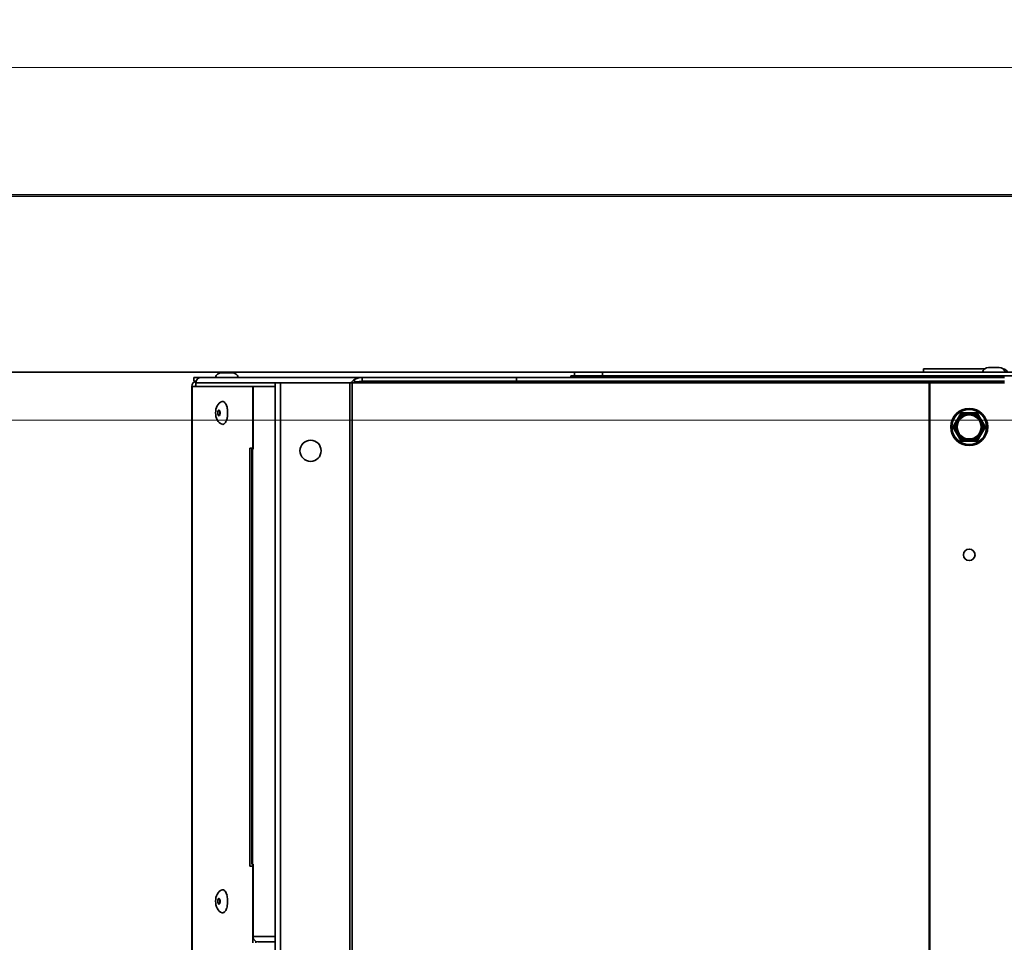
# Model space of a CAD drawing. Header units: millimetres. Extents: x -1465 to 393277, y -3788 to 454312.
# Tile 488 of 656: x 372113 to 372393, y 7936 to 8197. Entities that reach past the tile are written whole.
import ezdxf

# ---------------------------------------------------------------- set-up
doc = ezdxf.new("R2010")
doc.units = ezdxf.units.MM
doc.header["$XCLIPFRAME"] = 2
doc.linetypes.add('Dashed2cust', pattern=[50, 25, -25])
for name, color, linetype in [('AHU03-3-73168OBJ', 8, 'Continuous'), ('AHU03-3-73169OBJ', 8, 'Continuous'), ('AHU03-3-73172OBJ', 8, 'Continuous'), ('AHU03-3-73173OBJ', 8, 'Continuous'), ('AHU03-3-73175OBJ', 8, 'Continuous'), ('AHU03-3-73206OBJ', 8, 'Continuous'), ('AHU03-3-73214OBJ', 8, 'Continuous'), ('DRILL_SCR_48X19OBJ', 8, 'Continuous'), ('FLUID-N1', 8, 'Continuous'), ('FLUID-N1-INS', 8, 'Continuous'), ('RIVET_32X8OBJ', 8, 'Continuous')]:
    doc.layers.add(name, color=color, linetype=linetype)
picture_1 = doc.add_image_def('image2.bmp', size_in_pixel=(2333, 386))

msp = doc.modelspace()

# ---------------------------------------------------------------- linework, layer by layer
at = {"color": 8, "linetype": 'Dashed2cust', "lineweight": 35, "ltscale": 100}
for p, q in [((375013.84, 8197.35), (369073.84, 8197.35)), ((375745.84, 8197.35), (369439.84, 8197.35))]:
    msp.add_line(p, q, dxfattribs=at)
at = {"color": 8, "linetype": 'Continuous', "lineweight": 35, "ltscale": 100}
for p, q in [((373521.84, 8147.35), (371663.84, 8147.35)), ((373521.84, 8147.35), (371663.84, 8147.35)), ((373521.84, 8097.35), (371663.84, 8097.35)), ((373521.84, 8097.35), (371663.84, 8097.35))]:
    msp.add_line(p, q, dxfattribs=at)
at = {"color": 8, "linetype": 'Continuous', "lineweight": 35, "ltscale": 100, "flags": 128}
msp.add_lwpolyline([(369073.75, 8147.35), (375745.84, 8147.35), (375745.84, 7166.35), (369073.75, 7166.35)], close=True, dxfattribs=at)
at = {"layer": 'AHU03-3-73168OBJ', "color": 8, "linetype": 'Continuous', "lineweight": 35, "ltscale": 100}
for p, q in [((372162.26, 7470.35), (372162.26, 8093.35)), ((372179.69, 8093.35), (372162.26, 8093.35)), ((372162.4, 7470.35), (372162.4, 8093.35)), ((372179.59, 8093.35), (372179.59, 8075.85)), ((372178.74, 8075.85), (372178.74, 7957.35)), ((372179.69, 8075.85), (372178.74, 8075.85)), ((372179.65, 8075.85), (372179.65, 8075.6)), ((372179.69, 7957.35), (372178.74, 7957.35)), ((372179.59, 7957.35), (372179.59, 7935.6)), ((372179.65, 7957.85), (372179.65, 7957.35)), ((372180.49, 7935.98), (372180.49, 7935.6))]:
    msp.add_line(p, q, dxfattribs=at)
for radius, start in [(1.5, 99.1215), (0.5, 128.4433)]:
    msp.add_arc((372163.76, 8093.35), radius, start, 180, dxfattribs=at)
at = {"layer": 'AHU03-3-73169OBJ', "color": 8, "linetype": 'Continuous', "lineweight": 35, "ltscale": 100}
msp.add_line((372372.33, 8094.35), (372372.33, 8094.83), dxfattribs=at)
at = {"layer": 'AHU03-3-73172OBJ', "color": 8, "linetype": 'Continuous', "lineweight": 35, "ltscale": 100}
for p, q in [((372162.84, 8095.85), (372162.84, 8094.85)), ((372210.62, 8095.85), (372162.84, 8095.85)), ((372162.84, 8094.85), (372163.53, 8094.85)), ((372163.45, 8094.35), (372163.45, 8093.35)), ((372185.99, 8094.35), (372163.45, 8094.35))]:
    msp.add_line(p, q, dxfattribs=at)
at = {"layer": 'AHU03-3-73172OBJ', "color": 8, "linetype": 'Continuous', "lineweight": 35, "ltscale": 100, "flags": 128}
for points in [[(372164.81, 8095.85), (372164.4, 8095.77), (372164.02, 8095.57), (372163.72, 8095.25), (372163.53, 8094.85)], [(372371.94, 8094.7), (372371.81, 8094.45)], [(372372.06, 8094.8), (372371.94, 8094.7)]]:
    msp.add_lwpolyline(points, dxfattribs=at)
at = {"layer": 'AHU03-3-73172OBJ', "color": 8, "linetype": 'Continuous', "lineweight": 35, "ltscale": 100}
for centre, radius, start, end in [((372165.1, 8094.35), 1.65, 171.7055, 179.9818), ((372165.08, 8094.35), 1.63, 162.2526, 171.7401), ((372372.55, 8094.35), 1.65, 173.7858, 179.9878), ((372372.36, 8094.35), 0.551, 169.5471, 179.9652)]:
    msp.add_arc(centre, radius, start, end, dxfattribs=at)
at = {"layer": 'AHU03-3-73173OBJ', "color": 8, "linetype": 'Continuous', "lineweight": 35, "ltscale": 100}
for p, q in [((372179.69, 8093.35), (372179.69, 8075.6)), ((372185.99, 8093.35), (372179.69, 8093.35)), ((372179.34, 7957.85), (372179.34, 8075.6)), ((372179.69, 8075.6), (372179.34, 8075.6)), ((372179.48, 7957.85), (372179.48, 8075.6)), ((372179.69, 7957.85), (372179.34, 7957.85)), ((372179.69, 7937.35), (372179.69, 7957.85)), ((372179.69, 7937.35), (372185.99, 7937.35)), ((372181.05, 7935.85), (372185.99, 7935.85))]:
    msp.add_line(p, q, dxfattribs=at)
at = {"layer": 'AHU03-3-73173OBJ', "color": 8, "linetype": 'Continuous', "lineweight": 35, "ltscale": 100, "flags": 128}
for points in [[(372180.49, 7935.98), (372180.16, 7936.21), (372179.91, 7936.53), (372179.75, 7936.93), (372179.69, 7937.35)], [(372181.05, 7935.85), (372180.49, 7935.98)]]:
    msp.add_lwpolyline(points, dxfattribs=at)
at = {"layer": 'AHU03-3-73175OBJ', "color": 8, "linetype": 'Continuous', "lineweight": 35, "ltscale": 100}
for p, q in [((372269.84, 8096.35), (372269.84, 8095.85)), ((372396.79, 8096.35), (372269.84, 8096.35)), ((372270.84, 8095.85), (372270.84, 8097.35)), ((373068.84, 8097.35), (372270.84, 8097.35)), ((372278.84, 8096.35), (372278.84, 8097.35))]:
    msp.add_line(p, q, dxfattribs=at)
at = {"layer": 'AHU03-3-73175OBJ', "color": 8, "linetype": 'Continuous', "lineweight": 35, "ltscale": 100, "flags": 128}
for points in [[(372272.39, 8096.2), (372272.35, 8095.98)], [(372272.38, 8096.28), (372272.39, 8096.24), (372272.39, 8096.2)]]:
    msp.add_lwpolyline(points, dxfattribs=at)
at = {"layer": 'AHU03-3-73175OBJ', "color": 8, "linetype": 'Continuous', "lineweight": 35, "ltscale": 100}
msp.add_arc((372271.42, 8096.29), 0.972, 333.143, 341.4205, dxfattribs=at)
at = {"layer": 'AHU03-3-73206OBJ', "color": 8, "linetype": 'Continuous', "lineweight": 35, "ltscale": 100}
for q in [(372369.84, 8097.35), (372387.23, 8098.35)]:
    msp.add_line((372369.84, 8098.35), q, dxfattribs=at)
msp.add_arc((372392.34, 8096.85), 1.5, 19.4934, 85.5785, dxfattribs=at)
at = {"layer": 'AHU03-3-73214OBJ', "color": 8, "linetype": 'Continuous', "lineweight": 35, "ltscale": 100}
for p, q in [((372208.3, 8095.2), (372208.64, 8094.63)), ((372210.62, 8095.85), (372210.62, 8094.85)), ((372210.62, 8095.85), (372392.84, 8095.85)), ((372254.39, 8095.85), (372254.39, 8094.85)), ((372185.99, 8094.35), (372185.99, 7215.85)), ((372392.84, 8094.35), (372185.99, 8094.35)), ((372187.49, 8094.35), (372187.49, 7215.85)), ((372207.16, 8094.35), (372207.16, 7215.85)), ((372207.79, 8094.35), (372207.79, 7215.85)), ((372210.62, 8094.85), (372392.84, 8094.85)), ((372371.46, 7215.85), (372371.46, 8094.35)), ((372371.67, 7215.85), (372371.67, 8094.35))]:
    msp.add_line(p, q, dxfattribs=at)
at = {"layer": 'AHU03-3-73214OBJ', "color": 8, "linetype": 'Continuous', "lineweight": 35, "ltscale": 100, "flags": 128}
for points in [[(372208.3, 8095.2), (372207.51, 8094.5)], [(372208.3, 8095.2), (372208.85, 8095.47), (372209.71, 8095.75), (372210.62, 8095.85)], [(372208.21, 8094.49), (372207.79, 8094.35)], [(372208.64, 8094.63), (372208.21, 8094.49)], [(372208.96, 8094.69), (372210.62, 8094.85)], [(372370.76, 8094.48), (372370.4, 8094.35)], [(372371.14, 8094.6), (372370.76, 8094.48)]]:
    msp.add_lwpolyline(points, dxfattribs=at)
at = {"layer": 'AHU03-3-73214OBJ', "color": 8, "linetype": 'Continuous', "lineweight": 35, "ltscale": 100}
for centre, radius in [((372195.99, 8075.1), 3), ((372382.84, 8045.6), 1.65)]:
    msp.add_circle(centre, radius, dxfattribs=at)
for centre, radius, start, end in [((372213.35, 8088.95), 8.06, 136.4581, 137.9146), ((372211.11, 8082.83), 12.06, 100.2499, 101.8044), ((372373.13, 8087.9), 6.98, 103.2517, 106.5511)]:
    msp.add_arc(centre, radius, start, end, dxfattribs=at)
at = {"layer": 'DRILL_SCR_48X19OBJ', "color": 8, "linetype": 'Continuous', "lineweight": 35, "ltscale": 100}
for p, q in [((372380.44, 8085.7), (372378.3, 8082)), ((372380.28, 8084.82), (372378.99, 8082.58)), ((372380.02, 8084.97), (372380.28, 8084.82)), ((372380.28, 8084.82), (372380.18, 8084.93)), ((372384.97, 8085.85), (372380.7, 8085.85)), ((372381.49, 8085.69), (372381.54, 8085.55)), ((372381.54, 8085.55), (372381.54, 8085.85)), ((372381.54, 8085.55), (372384.13, 8085.55)), ((372384.13, 8085.85), (372384.13, 8085.55)), ((372384.13, 8085.55), (372384.18, 8085.69)), ((372387.37, 8082), (372385.23, 8085.7)), ((372385.39, 8084.82), (372385.65, 8084.97)), ((372385.49, 8084.93), (372385.39, 8084.82)), ((372385.39, 8084.82), (372386.69, 8082.58)), ((372380.44, 8078), (372378.3, 8081.7)), ((372378.98, 8082.58), (372378.73, 8082.73)), ((372378.73, 8080.97), (372378.98, 8081.12)), ((372378.84, 8082.6), (372378.98, 8082.58)), ((372378.98, 8081.12), (372378.84, 8081.09)), ((372380.28, 8078.88), (372378.99, 8081.12)), ((372385.23, 8078), (372387.37, 8081.7)), ((372386.69, 8081.12), (372385.39, 8078.88)), ((372386.95, 8082.73), (372386.69, 8082.58)), ((372386.69, 8082.58), (372386.83, 8082.6)), ((372386.69, 8081.12), (372386.95, 8080.97)), ((372386.83, 8081.09), (372386.69, 8081.12)), ((372380.28, 8078.88), (372380.02, 8078.73)), ((372380.18, 8078.76), (372380.28, 8078.88)), ((372381.54, 8078.15), (372381.49, 8078)), ((372381.54, 8077.85), (372381.54, 8078.15)), ((372384.13, 8078.15), (372381.54, 8078.15)), ((372384.18, 8078), (372384.13, 8078.15)), ((372384.13, 8078.15), (372384.13, 8077.85)), ((372385.65, 8078.73), (372385.39, 8078.88)), ((372385.39, 8078.88), (372385.49, 8078.76)), ((372384.97, 8077.85), (372380.7, 8077.85))]:
    msp.add_line(p, q, dxfattribs=at)
at = {"layer": 'DRILL_SCR_48X19OBJ', "color": 8, "linetype": 'Continuous', "lineweight": 35, "ltscale": 100, "flags": 128}
for points in [[(372380.18, 8084.93), (372380.12, 8084.96), (372380.07, 8084.97), (372380.05, 8084.97), (372380.04, 8084.97), (372380.02, 8084.97)], [(372380.62, 8085.68), (372380.4, 8085.3), (372380.18, 8084.93)], [(372380.44, 8085.7), (372380.46, 8085.71), (372380.48, 8085.71), (372380.5, 8085.71), (372380.56, 8085.7), (372380.62, 8085.68)], [(372380.7, 8085.85), (372380.68, 8085.83), (372380.67, 8085.82), (372380.66, 8085.8), (372380.64, 8085.75), (372380.62, 8085.68)], [(372381.54, 8085.85), (372381.53, 8085.84), (372381.52, 8085.82), (372381.51, 8085.8), (372381.51, 8085.78), (372381.5, 8085.75), (372381.49, 8085.69)], [(372384.18, 8085.69), (372384.17, 8085.75), (372384.16, 8085.8), (372384.15, 8085.82), (372384.14, 8085.84), (372384.13, 8085.85)], [(372384.97, 8085.85), (372385, 8085.83), (372385.01, 8085.82), (372385.02, 8085.8), (372385.03, 8085.75), (372385.05, 8085.68)], [(372385.23, 8085.7), (372385.21, 8085.71), (372385.19, 8085.71), (372385.17, 8085.71), (372385.11, 8085.7), (372385.05, 8085.68)], [(372385.65, 8084.97), (372385.64, 8084.97), (372385.62, 8084.97), (372385.6, 8084.97), (372385.58, 8084.96), (372385.55, 8084.96), (372385.49, 8084.93)], [(372378.3, 8082), (372378.3, 8081.97), (372378.31, 8081.95), (372378.32, 8081.93), (372378.36, 8081.89), (372378.41, 8081.85)], [(372378.3, 8081.7), (372378.3, 8081.72), (372378.31, 8081.74), (372378.32, 8081.76), (372378.36, 8081.8), (372378.41, 8081.85)], [(372378.73, 8082.73), (372378.73, 8082.71), (372378.73, 8082.69), (372378.75, 8082.68), (372378.76, 8082.66), (372378.79, 8082.64), (372378.84, 8082.6)], [(372378.84, 8081.09), (372378.79, 8081.05), (372378.75, 8081.01), (372378.74, 8081), (372378.73, 8080.99), (372378.73, 8080.97)], [(372386.83, 8082.6), (372386.89, 8082.64), (372386.92, 8082.68), (372386.94, 8082.69), (372386.94, 8082.71), (372386.95, 8082.73)], [(372386.95, 8080.97), (372386.94, 8080.98), (372386.94, 8081), (372386.92, 8081.01), (372386.91, 8081.03), (372386.89, 8081.05), (372386.83, 8081.09)], [(372387.37, 8082), (372387.37, 8081.97), (372387.36, 8081.95), (372387.35, 8081.93), (372387.31, 8081.89), (372387.26, 8081.85)], [(372387.37, 8081.7), (372387.37, 8081.72), (372387.36, 8081.74), (372387.35, 8081.76), (372387.31, 8081.8), (372387.26, 8081.85)], [(372380.02, 8078.73), (372380.03, 8078.72), (372380.05, 8078.72), (372380.07, 8078.72), (372380.09, 8078.73), (372380.12, 8078.74), (372380.18, 8078.76)], [(372380.18, 8078.76), (372380.4, 8078.39), (372380.62, 8078.02)], [(372385.49, 8078.76), (372385.55, 8078.74), (372385.6, 8078.72), (372385.62, 8078.72), (372385.64, 8078.72), (372385.65, 8078.73)], [(372380.44, 8078), (372380.46, 8077.98), (372380.48, 8077.98), (372380.5, 8077.98), (372380.56, 8077.99), (372380.62, 8078.02)], [(372380.7, 8077.85), (372380.68, 8077.86), (372380.67, 8077.87), (372380.66, 8077.89), (372380.64, 8077.95), (372380.62, 8078.02)], [(372381.49, 8078), (372381.5, 8077.94), (372381.51, 8077.89), (372381.52, 8077.87), (372381.53, 8077.86), (372381.54, 8077.85)], [(372384.13, 8077.85), (372384.14, 8077.86), (372384.15, 8077.87), (372384.16, 8077.89), (372384.16, 8077.91), (372384.17, 8077.94), (372384.18, 8078)], [(372384.97, 8077.85), (372385, 8077.86), (372385.01, 8077.87), (372385.02, 8077.89), (372385.03, 8077.95), (372385.05, 8078.02)], [(372385.23, 8078), (372385.21, 8077.98), (372385.19, 8077.98), (372385.17, 8077.98), (372385.11, 8077.99), (372385.05, 8078.02)]]:
    msp.add_lwpolyline(points, dxfattribs=at)
at = {"layer": 'DRILL_SCR_48X19OBJ', "color": 8, "linetype": 'Continuous', "lineweight": 35, "ltscale": 100}
for radius in [5.25, 4.95, 3.7, 3.4]:
    msp.add_circle((372382.84, 8081.85), radius, dxfattribs=at)
for centre, radius, start, end in [((372382.84, 8081.85), 4.07, 109.2586, 130.759), ((372382.84, 8081.85), 3.92, 109.2696, 130.7299), ((372380.7, 8085.55), 0.3, 90, 150), ((372384.88, 7808.39), 277.31, 90.6998, 90.8793), ((372382.84, 8081.85), 3.92, 49.2683, 70.7314), ((372380.68, 7793.45), 292.26, 89.1434, 89.3136), ((372382.84, 8081.85), 4.07, 49.2707, 70.7293), ((372384.97, 8085.55), 0.3, 30, 90), ((372176.23, 7960.83), 243.3, 30.6693, 30.8737), ((372378.56, 8081.85), 0.3, 150, 210), ((372586.6, 7965.84), 238.33, 150.6638, 150.8725), ((372575.76, 8191.83), 225.92, 209.1323, 209.3523), ((372382.84, 8081.85), 4.07, 169.273, 190.72), ((372382.84, 8081.85), 3.92, 169.2678, 190.7322), ((372382.84, 8081.85), 3.92, 349.2678, 10.7322), ((372382.84, 8081.85), 4.07, 349.2568, 10.7399), ((372004.85, 7868.51), 437.89, 29.1559, 29.2696), ((372139.31, 8219.96), 283.82, 330.7044, 330.8798), ((372387.11, 8081.85), 0.3, 330, 30), ((372382.84, 8081.85), 4.07, 229.2401, 250.7376), ((372382.84, 8081.85), 3.92, 229.2702, 250.7303), ((372382.84, 8081.85), 3.92, 289.2686, 310.7317), ((372382.84, 8081.85), 4.07, 289.2708, 310.7293), ((372133.87, 8228.08), 292.59, 329.1434, 329.3134), ((372380.7, 8078.15), 0.3, 210, 270), ((372386.46, 8472.78), 394.8, 269.1531, 269.2792), ((372381.34, 8321.18), 243.19, 270.6692, 270.8737), ((372384.97, 8078.15), 0.3, 270, 330)]:
    msp.add_arc(centre, radius, start, end, dxfattribs=at)
at = {"layer": 'FLUID-N1', "color": 8, "linetype": 'Continuous', "lineweight": 13, "ltscale": 100}
msp.add_line((373250.84, 8083.82), (371750.84, 8083.82), dxfattribs=at)
at = {"layer": 'FLUID-N1-INS', "color": 8, "linetype": 'Continuous', "lineweight": 13, "ltscale": 100}
msp.add_line((371750.84, 8183.82), (373250.84, 8183.82), dxfattribs=at)
at = {"layer": 'RIVET_32X8OBJ', "color": 8, "linetype": 'Continuous', "lineweight": 35, "ltscale": 100}
for p, q in [((372391.33, 8098.73), (372388.34, 8098.73)), ((372173.73, 8097.23), (372170.74, 8097.23)), ((372388.24, 8095.85), (372388.24, 8096.35)), ((372391.44, 8095.85), (372391.44, 8096.35)), ((372170.13, 8086.55), (372169.97, 8086.55)), ((372170.13, 8085.15), (372169.97, 8085.15)), ((372172.47, 8085.84), (372172.47, 8085.85)), ((372172.47, 8085.85), (372172.47, 8085.84)), ((372172.47, 8085.85), (372172.47, 8085.85)), ((372170.13, 7948.05), (372169.97, 7948.05)), ((372170.13, 7946.65), (372169.97, 7946.65))]:
    msp.add_line(p, q, dxfattribs=at)
at = {"layer": 'RIVET_32X8OBJ', "color": 8, "linetype": 'Continuous', "lineweight": 35, "ltscale": 100, "flags": 128}
for points in [[(372169.04, 8085.85), (372169.07, 8086.37), (372169.14, 8086.88), (372169.28, 8087.37), (372169.47, 8087.82), (372169.73, 8088.24), (372170.06, 8088.6), (372170.47, 8088.89), (372170.94, 8089.08)], [(372169.63, 8085.85), (372169.64, 8086), (372169.66, 8086.15), (372169.69, 8086.29), (372169.73, 8086.41), (372169.78, 8086.51), (372169.84, 8086.59), (372169.91, 8086.63), (372169.97, 8086.65)], [(372169.68, 8085.85), (372169.7, 8086.11), (372169.73, 8086.24), (372169.76, 8086.34), (372169.81, 8086.43), (372169.86, 8086.49), (372169.91, 8086.53), (372169.97, 8086.55)], [(372169.97, 8086.65), (372170.01, 8086.64), (372170.06, 8086.62), (372170.1, 8086.59), (372170.13, 8086.55)], [(372169.97, 8086.55), (372170.03, 8086.53), (372170.08, 8086.49), (372170.14, 8086.43), (372170.18, 8086.34), (372170.22, 8086.24), (372170.24, 8086.11), (372170.27, 8085.85)], [(372170.13, 8086.55), (372170.21, 8086.42), (372170.26, 8086.25), (372170.3, 8086.06), (372170.31, 8085.85)], [(372170.94, 8089.08), (372171.1, 8089.1), (372171.26, 8089.07), (372171.41, 8089.01), (372171.57, 8088.9), (372171.71, 8088.74), (372171.85, 8088.55), (372171.98, 8088.33), (372172.1, 8088.06)], [(372172.1, 8088.06), (372172.15, 8087.92), (372172.29, 8087.45)], [(372170.94, 8082.62), (372170.47, 8082.8), (372170.06, 8083.09), (372169.73, 8083.45), (372169.47, 8083.87), (372169.28, 8084.32), (372169.14, 8084.81), (372169.07, 8085.32), (372169.04, 8085.85)], [(372169.63, 8085.85), (372169.64, 8085.69), (372169.66, 8085.54), (372169.69, 8085.4), (372169.73, 8085.28), (372169.78, 8085.18), (372169.84, 8085.11), (372169.91, 8085.06), (372169.97, 8085.05)], [(372169.68, 8085.85), (372169.7, 8085.58), (372169.73, 8085.46), (372169.76, 8085.35), (372169.81, 8085.26), (372169.86, 8085.2), (372169.91, 8085.16), (372169.97, 8085.15)], [(372169.97, 8085.15), (372170.03, 8085.16), (372170.08, 8085.2), (372170.14, 8085.26), (372170.18, 8085.35), (372170.22, 8085.46), (372170.24, 8085.58), (372170.27, 8085.85)], [(372169.97, 8085.05), (372170.01, 8085.05), (372170.06, 8085.07), (372170.1, 8085.1), (372170.13, 8085.15)], [(372170.13, 8085.15), (372170.21, 8085.27), (372170.26, 8085.44), (372170.3, 8085.64), (372170.31, 8085.85)], [(372172.1, 8083.63), (372172.15, 8083.77), (372172.29, 8084.25)], [(372170.94, 8082.62), (372171.1, 8082.6), (372171.26, 8082.62), (372171.41, 8082.69), (372171.57, 8082.8), (372171.71, 8082.95), (372171.85, 8083.14), (372171.98, 8083.37), (372172.1, 8083.63)], [(372169.04, 7947.35), (372169.07, 7947.87), (372169.14, 7948.38), (372169.28, 7948.87), (372169.47, 7949.32), (372169.73, 7949.74), (372170.06, 7950.1), (372170.47, 7950.39), (372170.94, 7950.58)], [(372170.94, 7950.58), (372171.11, 7950.6), (372171.28, 7950.57), (372171.45, 7950.48), (372171.61, 7950.36), (372171.77, 7950.18), (372171.91, 7949.96), (372172.04, 7949.7), (372172.16, 7949.4)], [(372170.94, 7944.12), (372170.47, 7944.3), (372170.06, 7944.59), (372169.73, 7944.95), (372169.47, 7945.37), (372169.28, 7945.82), (372169.14, 7946.31), (372169.07, 7946.82), (372169.04, 7947.35)], [(372169.63, 7947.35), (372169.64, 7947.5), (372169.66, 7947.65), (372169.69, 7947.79), (372169.73, 7947.91), (372169.78, 7948.01), (372169.84, 7948.09), (372169.91, 7948.13), (372169.97, 7948.15)], [(372169.63, 7947.35), (372169.64, 7947.19), (372169.66, 7947.04), (372169.69, 7946.9), (372169.73, 7946.78), (372169.78, 7946.68), (372169.84, 7946.61), (372169.91, 7946.56), (372169.97, 7946.55)], [(372169.68, 7947.35), (372169.7, 7947.61), (372169.73, 7947.74), (372169.76, 7947.84), (372169.81, 7947.93), (372169.86, 7947.99), (372169.91, 7948.03), (372169.97, 7948.05)], [(372169.68, 7947.35), (372169.7, 7947.08), (372169.73, 7946.96), (372169.76, 7946.85), (372169.81, 7946.76), (372169.86, 7946.7), (372169.91, 7946.66), (372169.97, 7946.65)], [(372169.97, 7948.15), (372170.01, 7948.14), (372170.06, 7948.12), (372170.1, 7948.09), (372170.13, 7948.05)], [(372169.97, 7948.05), (372170.03, 7948.03), (372170.08, 7947.99), (372170.14, 7947.93), (372170.18, 7947.84), (372170.22, 7947.74), (372170.24, 7947.61), (372170.27, 7947.35)], [(372169.97, 7946.65), (372170.03, 7946.66), (372170.08, 7946.7), (372170.14, 7946.76), (372170.18, 7946.85), (372170.22, 7946.96), (372170.24, 7947.08), (372170.27, 7947.35)], [(372170.13, 7948.05), (372170.21, 7947.92), (372170.26, 7947.75), (372170.3, 7947.56), (372170.31, 7947.35)], [(372170.13, 7946.65), (372170.21, 7946.77), (372170.26, 7946.94), (372170.3, 7947.14), (372170.31, 7947.35)], [(372172.16, 7949.4), (372172.19, 7949.29), (372172.29, 7948.95)], [(372172.35, 7948.64), (372172.44, 7948.01), (372172.47, 7947.35)], [(372172.35, 7946.05), (372172.44, 7946.69), (372172.47, 7947.35)], [(372169.97, 7946.55), (372170.01, 7946.55), (372170.06, 7946.57), (372170.1, 7946.6), (372170.13, 7946.65)], [(372170.94, 7944.12), (372171.11, 7944.1), (372171.28, 7944.13), (372171.45, 7944.21), (372171.61, 7944.34), (372171.77, 7944.51), (372171.91, 7944.74), (372172.04, 7945), (372172.16, 7945.3)], [(372172.16, 7945.3), (372172.19, 7945.4), (372172.29, 7945.75)]]:
    msp.add_lwpolyline(points, dxfattribs=at)
at = {"layer": 'RIVET_32X8OBJ', "color": 8, "linetype": 'Continuous', "lineweight": 35, "ltscale": 100}
for centre, radius, start, end in [((372388.34, 8096.93), 1.8, 90, 166.4638), ((372391.34, 8096.93), 1.8, 13.5362, 90), ((372170.74, 8095.43), 1.8, 90, 166.4638), ((372173.74, 8095.43), 1.8, 13.5362, 90), ((372166.77, 8086.13), 5.68, 11.8126, 13.4478), ((372166.23, 8086.02), 6.22, 8.4929, 11.8091), ((372165.52, 8085.9), 6.95, 4.9795, 8.5271), ((372164.93, 8085.85), 7.54, 0.0009, 5.0042), ((372166.77, 8085.57), 5.68, 346.5522, 348.1874), ((372166.23, 8085.68), 6.22, 348.1909, 351.5071), ((372165.52, 8085.79), 6.95, 351.4729, 355.0205), ((372164.93, 8085.84), 7.54, 354.9958, 359.9991), ((372166.79, 7947.63), 5.65, 12.0774, 13.4493), ((372166.44, 7947.56), 6.01, 10.3885, 12.0826), ((372166.79, 7947.06), 5.65, 346.5507, 347.9226), ((372166.44, 7947.13), 6.01, 347.9174, 349.6115)]:
    msp.add_arc(centre, radius, start, end, dxfattribs=at)

# ---------------------------------------------------------------- pictures from other files: only their frames are drawn
at = {"color": 8, "lineweight": 13}
image = msp.add_image(picture_1, insert=(370143.58, 7164.06), size_in_units=(5943.45, 983.7), dxfattribs=at)
image.set_boundary_path([(-0.5, -0.5), (2332.5, 385.5)])

doc.saveas('drawing.dxf')
